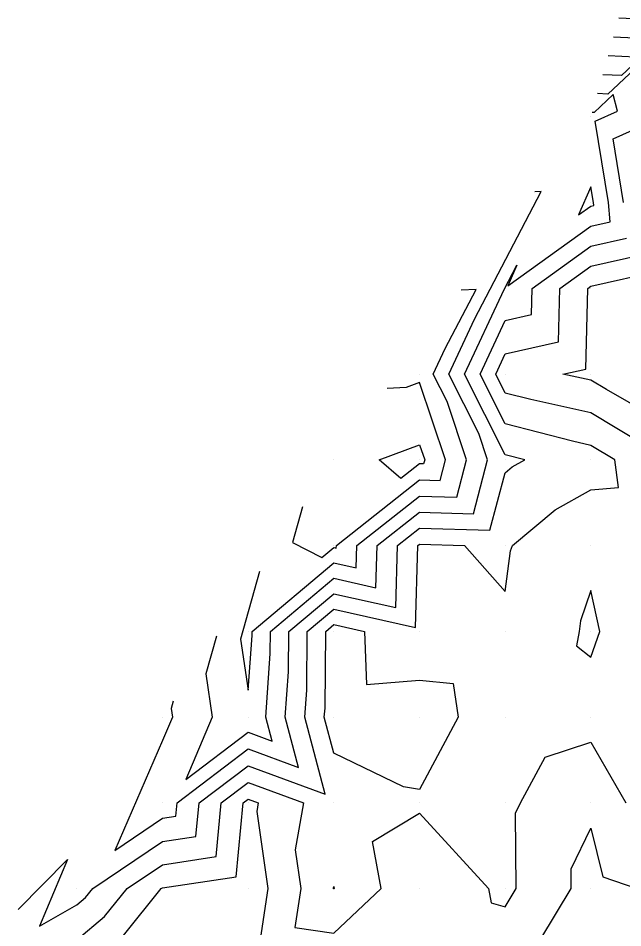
# Model space of a CAD drawing. Extents: x 2188792 to 2191981, y 386090 to 389710.
# Drawn here: x 2189693.2 to 2189763.8, y 387455.6 to 387561.7 of the extents above; entities that cross this region are included whole.
import ezdxf

# ---------------------------------------------------------------- set-up
doc = ezdxf.new("R2010")
doc.units = 0
for name, color, linetype in [('DTM Contours Major', 7, 'Continuous'), ('DTM Contours Minor', 7, 'Continuous'), ('Exist DTM QL2 LIDAR Elevation Point', 7, 'Continuous')]:
    doc.layers.add(name, color=color, linetype=linetype)

msp = doc.modelspace()

# ---------------------------------------------------------------- linework, layer by layer
at = {"layer": 'DTM Contours Major'}
for points in [[(2189765.27, 387557.12), (2189762.09, 387557.27)], [(2189770.09, 387513.64), (2189761.88, 387518.36), (2189760.08, 387519.44), (2189756.82, 387520.15), (2189759.49, 387520.75), (2189759.71, 387530.16), (2189760.08, 387530.42), (2189768.05, 387532.2)], [(2189721.4, 387497.13), (2189719.19, 387489.26), (2189720.08, 387483.31), (2189720.55, 387489.69), (2189720.55, 387490.15), (2189730.08, 387498.13), (2189732.68, 387497.55), (2189732.76, 387500.15), (2189740.08, 387505.94), (2189744.42, 387505.81), (2189745.58, 387510.15), (2189743.29, 387516.95), (2189741.67, 387520.15), (2189743.07, 387523.14), (2189746.68, 387530.04), (2189744.92, 387529.94)], [(2189705.53, 387454.7), (2189709.95, 387460.15), (2189710.08, 387460.23), (2189718.68, 387461.54), (2189719.51, 387470.15), (2189720.08, 387470.59), (2189721.26, 387470.15), (2189721.08, 387469.15), (2189722.36, 387460.15), (2189721.03, 387451.1)], [(2189753.33, 387450.15), (2189754.23, 387454.29), (2189757.79, 387460.15), (2189757.77, 387462.47), (2189760.08, 387467.19), (2189761.46, 387461.52), (2189765.43, 387460.15), (2189766.37, 387456.43), (2189762.55, 387450.15), (2189766.29, 387443.94), (2189760.08, 387444.29), (2189753.33, 387450.15)]]:
    msp.add_lwpolyline(points, dxfattribs=at)
at = {"layer": 'DTM Contours Minor'}
for points in [[(2189770.74, 387561.63), (2189763.66, 387554.97), (2189761.47, 387555.07)], [(2189768.47, 387561.43), (2189763.33, 387561.67)], [(2189770.25, 387560.52), (2189762.06, 387552.82), (2189760.85, 387552.88)], [(2189766.87, 387559.28), (2189762.71, 387559.47)], [(2189763.88, 387540.16), (2189762.66, 387547.58), (2189775.45, 387553.3)], [(2189711.33, 387482.03), (2189711.09, 387481.16), (2189711.24, 387480.15), (2189710.08, 387477.42), (2189704.54, 387464.61), (2189710.08, 387468.36), (2189711.63, 387468.59), (2189711.78, 387470.15), (2189720.08, 387476.44), (2189725.97, 387474.26), (2189724.41, 387480.15), (2189724.8, 387485.44), (2189724.84, 387490.15), (2189730.08, 387494.54), (2189737.31, 387492.93), (2189737.51, 387500.15), (2189740.08, 387502.18), (2189748.29, 387501.94), (2189750.08, 387508.65), (2189750.9, 387509.34), (2189752.36, 387510.15), (2189750.08, 387510.74), (2189745.32, 387520.15), (2189749.96, 387530.03), (2189751.44, 387532.86), (2189750.39, 387530.46), (2189760.08, 387537.42), (2189762.32, 387537.92), (2189762.13, 387540.16), (2189760.58, 387549.66), (2189763.2, 387550.84), (2189762.69, 387552.76), (2189760.46, 387550.67), (2189760.23, 387550.68)], [(2189760.39, 387540.16), (2189760.08, 387542.01), (2189758.65, 387538.72), (2189760.08, 387539.75), (2189760.42, 387539.83), (2189760.39, 387540.16)], [(2189716.37, 387489.58), (2189715.14, 387485.21), (2189715.9, 387480.15), (2189712.82, 387472.88), (2189720.08, 387478.4), (2189722.87, 387477.36), (2189722.13, 387480.15), (2189722.67, 387487.56), (2189722.69, 387490.15), (2189730.08, 387496.34), (2189734.99, 387495.24), (2189735.13, 387500.15), (2189740.08, 387504.06), (2189746.36, 387503.88), (2189748.03, 387510.15), (2189746.99, 387513.25), (2189743.49, 387520.15), (2189746.51, 387526.58), (2189754.28, 387541.45), (2189753.52, 387541.4)], [(2189693.25, 387457.71), (2189699, 387463.53), (2189695.72, 387455.78), (2189700.08, 387458.25), (2189701.11, 387459.11), (2189701.95, 387460.15), (2189710.08, 387465.65), (2189713.98, 387466.24), (2189714.36, 387470.15), (2189720.08, 387474.49), (2189729.07, 387471.16), (2189726.69, 387480.15), (2189726.92, 387483.31), (2189726.98, 387490.15), (2189730.08, 387492.75), (2189739.62, 387490.62), (2189739.89, 387500.15), (2189740.08, 387500.31), (2189745.31, 387500.15), (2189750.08, 387494.79), (2189750.69, 387499.54), (2189750.91, 387500.15), (2189755.91, 387504.33), (2189760.08, 387506.67), (2189763.29, 387506.95), (2189762.89, 387510.15), (2189760.08, 387511.85), (2189757.92, 387512.32), (2189750.08, 387514.35), (2189747.14, 387520.15), (2189750.08, 387526.41), (2189753.14, 387527.1), (2189753.21, 387530.16), (2189760.08, 387535.09), (2189764.23, 387536.01)], [(2189769.19, 387510.15), (2189760.08, 387515.64), (2189753.05, 387517.18), (2189750.08, 387517.95), (2189748.97, 387520.15), (2189750.08, 387522.53), (2189756.31, 387523.93), (2189756.46, 387530.16), (2189760.08, 387532.75), (2189766.14, 387534.1)], [(2189726.43, 387504.68), (2189725.27, 387500.52), (2189728.69, 387498.76), (2189730.08, 387499.93), (2189730.37, 387499.86), (2189730.38, 387500.15), (2189740.08, 387507.82), (2189742.49, 387507.75), (2189743.13, 387510.15), (2189740.08, 387519.19), (2189738.53, 387518.6), (2189736.32, 387518.47)], [(2189740.08, 387509.7), (2189737.9, 387507.97), (2189735.38, 387510.15), (2189740.08, 387511.92), (2189740.68, 387510.15), (2189740.55, 387509.68), (2189740.08, 387509.7)], [(2189760.08, 387494.93), (2189758.85, 387491.39), (2189758.69, 387490.15), (2189758.38, 387488.45), (2189760.08, 387487.13), (2189761.12, 387490.15), (2189760.08, 387494.93)], [(2189740.08, 387471.73), (2189738.21, 387472.03), (2189730.08, 387475.95), (2189728.97, 387480.15), (2189729.05, 387481.19), (2189729.13, 387490.15), (2189730.08, 387490.95), (2189733.66, 387490.15), (2189733.88, 387483.94), (2189740.08, 387484.45), (2189744, 387484.06), (2189744.57, 387480.15), (2189740.08, 387471.73)], [(2189700.08, 387454.18), (2189703.32, 387456.91), (2189705.95, 387460.15), (2189710.08, 387462.94), (2189716.33, 387463.89), (2189716.93, 387470.15), (2189720.08, 387472.54), (2189726.53, 387470.15), (2189725.56, 387464.67), (2189726.21, 387460.15), (2189725.54, 387455.61), (2189730.08, 387454.94), (2189735.59, 387460.15), (2189734.58, 387465.65), (2189740.08, 387468.94), (2189748.13, 387460.15), (2189748.45, 387458.51), (2189750.08, 387458.04), (2189751.37, 387460.15), (2189751.27, 387468.96), (2189751.85, 387470.15), (2189754.74, 387475.5), (2189760.08, 387477.23), (2189764.16, 387470.15)], [(2189730.05, 387460.15), (2189730.04, 387460.19), (2189730.08, 387460.39), (2189730.13, 387460.15), (2189730.08, 387460.11), (2189730.04, 387460.11), (2189730.05, 387460.15)]]:
    msp.add_lwpolyline(points, dxfattribs=at)
at = {"layer": 'Exist DTM QL2 LIDAR Elevation Point'}
for p, q in [((2189760.08, 387550.16), (2189760.08, 387550.16)), ((2189760.08, 387540.16), (2189760.08, 387540.16)), ((2189750.08, 387530.16), (2189750.08, 387530.16)), ((2189760.08, 387530.16), (2189760.08, 387530.16)), ((2189740.08, 387520.15), (2189740.08, 387520.15)), ((2189750.08, 387520.15), (2189750.08, 387520.15)), ((2189760.08, 387520.15), (2189760.08, 387520.15)), ((2189730.08, 387510.15), (2189730.08, 387510.15)), ((2189740.08, 387510.15), (2189740.08, 387510.15)), ((2189750.08, 387510.15), (2189750.08, 387510.15)), ((2189760.08, 387510.15), (2189760.08, 387510.15)), ((2189730.08, 387500.15), (2189730.08, 387500.15)), ((2189740.08, 387500.15), (2189740.08, 387500.15)), ((2189750.08, 387500.15), (2189750.08, 387500.15)), ((2189760.08, 387500.15), (2189760.08, 387500.15)), ((2189720.08, 387490.15), (2189720.08, 387490.15)), ((2189730.08, 387490.15), (2189730.08, 387490.15)), ((2189740.08, 387490.15), (2189740.08, 387490.15)), ((2189750.08, 387490.15), (2189750.08, 387490.15)), ((2189760.08, 387490.15), (2189760.08, 387490.15)), ((2189710.08, 387480.15), (2189710.08, 387480.15)), ((2189720.08, 387480.15), (2189720.08, 387480.15)), ((2189730.08, 387480.15), (2189730.08, 387480.15)), ((2189740.08, 387480.15), (2189740.08, 387480.15)), ((2189750.08, 387480.15), (2189750.08, 387480.15)), ((2189760.08, 387480.15), (2189760.08, 387480.15)), ((2189710.08, 387470.15), (2189710.08, 387470.15)), ((2189720.08, 387470.15), (2189720.08, 387470.15)), ((2189730.08, 387470.15), (2189730.08, 387470.15)), ((2189740.08, 387470.15), (2189740.08, 387470.15)), ((2189750.08, 387470.15), (2189750.08, 387470.15)), ((2189760.08, 387470.15), (2189760.08, 387470.15)), ((2189700.08, 387460.15), (2189700.08, 387460.15)), ((2189710.08, 387460.15), (2189710.08, 387460.15)), ((2189720.08, 387460.15), (2189720.08, 387460.15)), ((2189730.08, 387460.15), (2189730.08, 387460.15)), ((2189740.08, 387460.15), (2189740.08, 387460.15)), ((2189750.08, 387460.15), (2189750.08, 387460.15)), ((2189760.08, 387460.15), (2189760.08, 387460.15))]:
    msp.add_line(p, q, dxfattribs=at)

doc.saveas('drawing.dxf')
